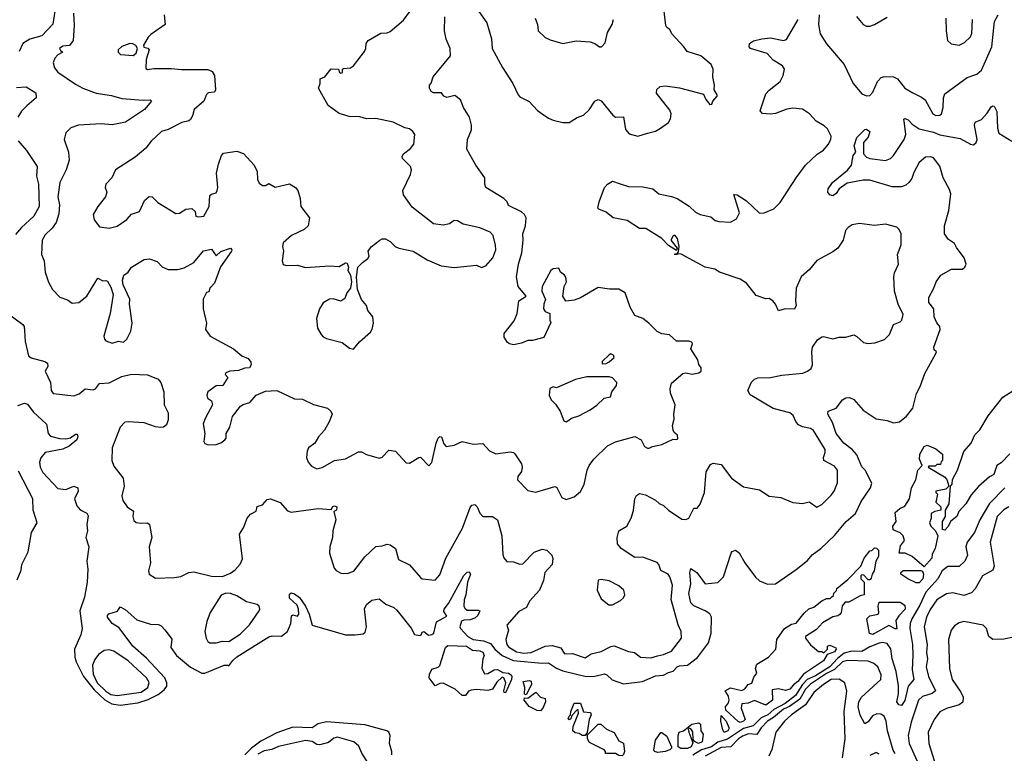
# Model space of a CAD drawing. Extents: x 1839239 to 1929705, y 762242 to 910352.
# Tile 304 of 429: x 1865536 to 1871698, y 868373 to 872965. Entities that reach past the tile are written whole.
import ezdxf

# ---------------------------------------------------------------- set-up
doc = ezdxf.new("R2010")
doc.units = 0

msp = doc.modelspace()

# ---------------------------------------------------------------- linework, layer by layer
at = {"layer": '0CON10XD'}
for points in [[(1865762, 873058), (1865743.5, 872936.5), (1865675, 872864.2), (1865598.2, 872841.8), (1865554.3, 872815.7), (1865532.2, 872765)], [(1866258.8, 872105), (1866135.6, 872024.4), (1866112.5, 871975), (1866074, 871935), (1866071.2, 871915), (1866080, 871885), (1866072, 871855), (1866025, 871796.2), (1865996.2, 871745), (1866001.7, 871711.7), (1866035, 871668.8), (1866095, 871660.8), (1866145, 871672.5), (1866205.5, 871714.5), (1866235, 871748), (1866285, 871763.8), (1866317.7, 871832.3), (1866345, 871857.5), (1866365, 871856.7), (1866399.5, 871819.5), (1866512, 871752), (1866535, 871754), (1866575, 871778.8), (1866613.6, 871783.6), (1866633.8, 871765), (1866637.5, 871735), (1866655, 871730), (1866687.5, 871735), (1866720.5, 871795), (1866726, 871864), (1866735, 871873.3), (1866765, 871880), (1866772, 871895), (1866775.5, 871915), (1866767.5, 872005), (1866779.1, 872060.9), (1866798.6, 872115), (1866810.5, 872129.5), (1866895, 872141.4), (1866936.8, 872126.8), (1867002.5, 872055), (1867021.2, 872015), (1867024.1, 871964.1), (1867035, 871942.5), (1867055, 871927.5), (1867075, 871927.5), (1867095, 871940), (1867135, 871916.2), (1867225, 871936.7), (1867261.2, 871915), (1867275.7, 871895.7), (1867291.4, 871845), (1867294.2, 871795), (1867350, 871725), (1867342, 871675), (1867315, 871651.4), (1867236.7, 871615), (1867185, 871568), (1867180.5, 871545), (1867187.1, 871515), (1867178.8, 871455), (1867185, 871433.3), (1867205, 871426.7), (1867275, 871428), (1867325, 871412.9), (1867475, 871423.3), (1867535, 871420), (1867575, 871442.5), (1867585, 871440), (1867592.5, 871415), (1867590, 871395), (1867606.2, 871365), (1867611.2, 871325), (1867606.4, 871283.6), (1867583.9, 871256.1), (1867570.7, 871219.3), (1867545, 871203.8), (1867497.7, 871217.7), (1867475, 871215.8), (1867435, 871192), (1867412.5, 871155), (1867392.9, 871095), (1867400, 871035), (1867422, 870995), (1867435, 870978.8), (1867455, 870968.8), (1867553.9, 870943.9), (1867599.3, 870909.3), (1867625, 870903.3), (1867662.3, 870947.7), (1867731.7, 871008.3), (1867742.3, 871027.7), (1867749.2, 871065), (1867746, 871105), (1867714.3, 871144.3), (1867706.1, 871176.1), (1867675, 871212.5), (1867648.8, 871275), (1867643.3, 871355), (1867652.5, 871415), (1867680, 871445), (1867715, 871470), (1867722.5, 871485), (1867717.5, 871515), (1867735, 871542.5), (1867790, 871585), (1867805, 871592.5), (1867825, 871592.5), (1867855, 871576.7), (1867885.9, 871545.9), (1867907.5, 871535), (1867997.5, 871515), (1868085, 871462), (1868174.3, 871424.3), (1868255, 871414.3), (1868395, 871427.5), (1868425, 871414.3), (1868453.3, 871425), (1868496, 871475), (1868515.6, 871525), (1868514.3, 871554.3), (1868498, 871615), (1868480, 871635), (1868415, 871661.5), (1868310, 871685), (1868275, 871706.8), (1868255, 871707.3), (1868225, 871686.9), (1868185, 871678.6), (1868125, 871686), (1867991.1, 871791.1), (1867937.8, 871867.8), (1867933.6, 871895), (1867981.5, 871995), (1867988.5, 872025), (1867982.2, 872045), (1867931.2, 872095), (1867929.3, 872110.7), (1867936.7, 872125), (1867981.7, 872158.3), (1868002.5, 872185), (1868008.8, 872245), (1867996, 872265), (1867975, 872280.8), (1867945, 872288.6), (1867873.7, 872323.7), (1867765, 872345.5), (1867706.2, 872343.8), (1867665, 872355.6), (1867597.8, 872357.8), (1867535, 872378.1), (1867466.6, 872426.6), (1867406.2, 872535), (1867415.6, 872564.4), (1867416, 872594), (1867445, 872606.7), (1867485, 872657.5), (1867530, 872655), (1867536.7, 872635), (1867545, 872630), (1867555.6, 872635), (1867556.1, 872653.9), (1867561.7, 872658.3), (1867605, 872663.1), (1867624, 872675), (1867694.3, 872765), (1867702.5, 872785), (1867704.2, 872815.8), (1867715.8, 872834.2), (1867795, 872880.8), (1867835, 872882), (1867855, 872890), (1867937.7, 872962.3), (1867976.2, 873015)], [(1868410, 873015), (1868458.6, 872945), (1868488.1, 872845), (1868493.5, 872785), (1868556.7, 872665), (1868620.8, 872565), (1868655, 872494), (1868665, 872481.9), (1868725, 872453.1), (1868776.2, 872396.2), (1868805, 872374.4), (1868845, 872347.5), (1868875, 872335.7), (1868935, 872321.4), (1868975, 872320.8), (1869025, 872352.5), (1869065, 872367.1), (1869100.2, 872399.8), (1869135, 872453.8), (1869156.1, 872466.1), (1869175, 872456.7), (1869247.3, 872367.3), (1869263.3, 872355), (1869315, 872357.5), (1869326.8, 872276.8), (1869349.4, 872249.4), (1869405, 872235.6), (1869465, 872254.2), (1869515, 872266.5), (1869545.8, 872285), (1869595, 872321.4), (1869608.1, 872345), (1869611.9, 872375), (1869605, 872398.8), (1869521.2, 872505), (1869522.5, 872527.5), (1869544.1, 872545.9), (1869575, 872550), (1869665, 872537.5), (1869815, 872497.5), (1869830, 872465), (1869855, 872433.3), (1869867.5, 872435), (1869872.5, 872455), (1869900, 872485), (1869901.2, 872495), (1869882.5, 872525), (1869884, 872555), (1869874.1, 872605.9), (1869876.2, 872655), (1869862.5, 872685), (1869798.3, 872738.3), (1869713.8, 872765), (1869692.5, 872795), (1869615.8, 872875), (1869603.8, 872903.8), (1869585, 872916.7), (1869578.8, 872928.8), (1869567.5, 873035)], [(1865872.7, 873005), (1865877.3, 872927.3), (1865870.4, 872835), (1865847.6, 872802.4), (1865805, 872798.2), (1865785.8, 872785), (1865791.4, 872771.4), (1865802.5, 872765), (1865801.7, 872758.3), (1865775, 872743.8), (1865755.5, 872724.5), (1865745.7, 872695), (1865753.7, 872663.7), (1865775, 872636), (1865885, 872561.1), (1865930, 872535), (1866015, 872504.6), (1866109.5, 872489.5), (1866175, 872470.8), (1866309.1, 872460.9), (1866353, 872463), (1866360, 872455), (1866316.6, 872403.4), (1866196.9, 872323.1), (1866115, 872307.3), (1866045, 872313.6), (1865904.6, 872305.4), (1865855, 872288.6), (1865823.6, 872256.4), (1865814.3, 872215), (1865841.4, 872135), (1865845.7, 872085.7), (1865827.5, 872025), (1865786.4, 871945), (1865774, 871855), (1865785.3, 871805), (1865780.5, 871749.5), (1865764.7, 871695.3), (1865739.8, 871660.2), (1865695, 871618.9), (1865676.9, 871585), (1865672.9, 871495), (1865688.9, 871455), (1865694.3, 871385), (1865715, 871322.5), (1865742, 871275), (1865787.3, 871227.3), (1865835, 871212), (1865865, 871190), (1865905, 871193.8), (1865956.5, 871233.5), (1866025, 871346.7), (1866055, 871330), (1866075, 871332.5), (1866085, 871327.5), (1866105, 871290), (1866120, 871245), (1866102.5, 871125), (1866062.5, 870985), (1866065.7, 870965.7), (1866075.5, 870955.5), (1866115, 870941.2), (1866155, 870952.9), (1866185, 870946.9), (1866207.1, 870965), (1866230.2, 871015), (1866239.7, 871065), (1866222.9, 871185), (1866224.2, 871215), (1866183.3, 871305), (1866178.8, 871335), (1866187.5, 871365), (1866215, 871384), (1866235, 871416.2), (1866315, 871462.9), (1866347.3, 871467.3), (1866395, 871452), (1866428.3, 871418.3), (1866465, 871400.8), (1866525, 871400.6), (1866565, 871412.5), (1866625, 871444.3), (1866685, 871517.3), (1866735, 871528), (1866765, 871486.7), (1866795, 871512.9), (1866855, 871533.8), (1866863.8, 871525), (1866862, 871515), (1866792.4, 871417.6), (1866755, 871316.2), (1866726.4, 871283.6), (1866718.3, 871261.7), (1866705, 871257.5), (1866684.2, 871215), (1866683.3, 871155), (1866705.4, 871065.4), (1866697.8, 871025), (1866726.7, 870985), (1866873.9, 870903.9), (1866925, 870860), (1866965, 870843.8), (1866982, 870822), (1866983.8, 870805), (1866973.6, 870786.4), (1866945, 870783.3), (1866905, 870768.8), (1866850, 870765), (1866826.7, 870755), (1866822.5, 870745), (1866837.5, 870725), (1866807.5, 870675), (1866765, 870673.8), (1866713.3, 870635), (1866707.5, 870615), (1866710, 870595), (1866735, 870580), (1866743.3, 870555), (1866697.9, 870472.1), (1866684.6, 870435.4), (1866694.3, 870375), (1866688.9, 870325), (1866695, 870313.1), (1866715, 870304.3), (1866765, 870305.8), (1866795, 870316.2), (1866820, 870335), (1866828, 870345), (1866827.1, 870375), (1866851.4, 870415), (1866868.3, 870481.7), (1866918, 870545), (1866933.5, 870556.5), (1866975, 870569.4), (1867015, 870614.2), (1867075, 870639.4), (1867145, 870643.8), (1867255, 870592.5), (1867305, 870589.2), (1867375, 870555.8), (1867462.7, 870532.7), (1867483.8, 870515), (1867490.8, 870495), (1867472.9, 870447.1), (1867444.2, 870395), (1867405, 870353.8), (1867382, 870315), (1867342.9, 870285), (1867334.2, 870265), (1867330.8, 870225), (1867340.8, 870195), (1867360.9, 870170.9), (1867395, 870154.2), (1867428.9, 870161.1), (1867505, 870205.7), (1867575, 870217.1), (1867655, 870259.2), (1867675, 870259.2), (1867705, 870243.3), (1867785, 870221.2), (1867805, 870226.7), (1867845, 870270), (1867887.5, 870265), (1867955, 870191.2), (1867975, 870190), (1868032.5, 870225), (1868045, 870226.2), (1868097, 870173), (1868115, 870192.5), (1868142.2, 870315), (1868153.8, 870346.2), (1868165, 870355.8), (1868176.2, 870355), (1868190.8, 870310.8), (1868205, 870294.2), (1868255, 870302), (1868305, 870325.6), (1868375, 870308.4), (1868435, 870312), (1868475, 870267.1), (1868515, 870247.5), (1868605, 870260.8), (1868625, 870256), (1868635, 870246.7), (1868676, 870185), (1868680, 870165), (1868675, 870137.5), (1868652.5, 870105), (1868650, 870085), (1868715, 870018), (1868765, 870007.5), (1868885, 870043.8), (1868897.3, 870037.3), (1868928.8, 869975), (1868955, 869962), (1869005, 869978), (1869045, 870011.2), (1869067.5, 870055), (1869086.4, 870145), (1869100.5, 870175), (1869128.9, 870215), (1869215, 870296.7), (1869265, 870321.8), (1869385, 870355.5), (1869425.4, 870335.4), (1869445, 870292.5), (1869465, 870282.5), (1869475, 870284), (1869495.8, 870294.2), (1869555, 870306), (1869625, 870340), (1869645, 870337.5), (1869655, 870342.5), (1869652.5, 870365), (1869630.6, 870380.6), (1869624.3, 870395.7), (1869621.5, 870425), (1869632.2, 870465), (1869630, 870495), (1869638.5, 870555), (1869607.9, 870627.9), (1869605.6, 870655), (1869615, 870690), (1869685, 870751.2), (1869705, 870754), (1869745, 870746), (1869785, 870754), (1869800, 870765), (1869800, 870785), (1869786.1, 870806.1), (1869779.2, 870835), (1869736.2, 870905), (1869746.2, 870935), (1869743.6, 870943.6), (1869725, 870952), (1869645, 870952.5), (1869602.4, 870992.4), (1869555, 870998.8), (1869525, 871013.3), (1869473.8, 871065), (1869435, 871094.2), (1869385, 871114.3), (1869356.9, 871165), (1869325.7, 871255.7), (1869285, 871277.5), (1869227.3, 871277.3), (1869155, 871288), (1869045, 871224), (1869005, 871210), (1868953, 871203), (1868933.8, 871235), (1868942.5, 871295), (1868958.1, 871325), (1868954.1, 871354.1), (1868945, 871366), (1868920, 871385), (1868908.8, 871408.8), (1868874.1, 871405.9), (1868860.5, 871395), (1868804.4, 871295), (1868804.3, 871265), (1868827, 871213), (1868816.7, 871185), (1868814.4, 871154.4), (1868825, 871137.5), (1868852.5, 871125), (1868852.5, 871085), (1868858.8, 871068.8), (1868816.7, 870975), (1868745, 870956.2), (1868715, 870956.2), (1868675, 870940), (1868625, 870930), (1868600, 870935), (1868587.5, 870945), (1868568.3, 870978.3), (1868568.3, 871001.7), (1868629.5, 871080.5), (1868648.6, 871125), (1868658.8, 871205), (1868706.2, 871235), (1868655.6, 871295), (1868644.6, 871354.6), (1868657.1, 871435), (1868678.5, 871505), (1868686.7, 871585), (1868684.6, 871625), (1868701.2, 871675), (1868704.5, 871725), (1868694.6, 871744.6), (1868675, 871761.1), (1868595, 871801.2), (1868585.8, 871825), (1868566, 871845), (1868452.5, 871915), (1868446.2, 871935), (1868447.5, 871975), (1868391.2, 872055), (1868334.4, 872154.4), (1868338.5, 872215), (1868363.1, 872275), (1868363.3, 872305), (1868350.5, 872355), (1868312.9, 872415), (1868295, 872463.8), (1868259.1, 872489.1), (1868207.8, 872477.8), (1868190, 872485), (1868175, 872507.5), (1868125, 872506.2), (1868110, 872515), (1868100, 872535), (1868100, 872555), (1868111.7, 872568.3), (1868122.7, 872607.3), (1868232.1, 872737.9), (1868230, 872785), (1868205, 872843.3), (1868193.5, 872895), (1868197.2, 872982.8)], [(1866440.4, 872995), (1866446, 872935), (1866357.3, 872872.7), (1866340, 872855), (1866310, 872805), (1866311.7, 872791.7), (1866337, 872787), (1866346.7, 872775), (1866326.5, 872715), (1866325, 872660), (1866335, 872652.2), (1866375, 872658.6), (1866485, 872660), (1866547.4, 872652.6), (1866713.6, 872653.6), (1866739.4, 872639.4), (1866755.5, 872615.5), (1866761.2, 872525), (1866755, 872510), (1866715, 872506.7), (1866705, 872496.7), (1866688.8, 872455), (1866627.5, 872402.5), (1866617.4, 872362.6), (1866605, 872340), (1866595, 872332), (1866549.4, 872320.6), (1866465, 872276.7), (1866422.5, 872265), (1866357.8, 872205), (1866325, 872160), (1866258.8, 872105)], [(1868865, 869613.3), (1868872.7, 869592.7), (1868867.1, 869555), (1868823.1, 869505), (1868812.7, 869455), (1868788.9, 869395), (1868726.7, 869325), (1868707.5, 869285), (1868660, 869260), (1868584.2, 869175), (1868594.2, 869145), (1868577.5, 869085), (1868583.9, 869055), (1868595, 869039.5), (1868645, 869007.8), (1868691, 869001), (1868735.5, 869004.5), (1868825, 869043.3), (1868867.8, 869047.8), (1868922.5, 869032.5), (1868945.9, 868995.9), (1868995, 868997.1), (1869075, 868971.4), (1869112.5, 868995), (1869175, 869011.5), (1869235, 869041.9), (1869255, 869045.7), (1869345, 869010), (1869383.9, 869003.9), (1869420, 868975), (1869485, 868970), (1869526.2, 868983.8), (1869565, 868991.5), (1869615, 869013.1), (1869676.9, 869095), (1869675.7, 869135), (1869656.9, 869176.9), (1869612.6, 869335), (1869621.2, 869425), (1869605, 869477.5), (1869594.8, 869494.8), (1869548, 869518), (1869535.4, 869555), (1869525, 869566.9), (1869435, 869600), (1869385, 869599.6), (1869300, 869655), (1869276.2, 869685), (1869274.6, 869725), (1869285, 869765.8), (1869335, 869794.3), (1869362.5, 869845), (1869376.4, 869893.6), (1869384.4, 869965.6), (1869395, 869986.2), (1869415, 869999.2), (1869451.7, 869991.7), (1869515, 869958), (1869537, 869937), (1869565, 869924), (1869596.2, 869895), (1869679.4, 869839.4), (1869705, 869835.7), (1869724, 869845), (1869755, 869907.5), (1869775, 869906.7), (1869795, 869933.3), (1869820.5, 870005), (1869831.4, 870135), (1869859.7, 870180.3), (1869875, 870190), (1869925, 870180), (1869989.2, 870095), (1870065, 870041.4), (1870165, 870022), (1870225, 869982), (1870300, 869975), (1870375, 869942.5), (1870435, 869937.5), (1870476.4, 869946.4), (1870525, 869913.3), (1870555, 869931.2), (1870615, 869988), (1870632.9, 870015), (1870653, 870067), (1870654.4, 870145), (1870635, 870171.1), (1870568.6, 870205), (1870565.6, 870225), (1870576.4, 870255), (1870575.6, 870275), (1870502.8, 870392.8), (1870485, 870406.9), (1870435, 870415.6), (1870409.6, 870429.6), (1870395.8, 870445), (1870376.5, 870486.5), (1870355, 870504.4), (1870250.9, 870530.9), (1870106.8, 870616.8), (1870092, 870645), (1870114.4, 870695.6), (1870133.3, 870715), (1870155, 870724), (1870235, 870725.6), (1870305, 870740.5), (1870437.4, 870752.6), (1870466.2, 870765), (1870488.3, 870781.7), (1870497.1, 870805), (1870492.5, 870885), (1870497.5, 870915), (1870528.6, 870961.4), (1870555, 870978.8), (1870565, 870981.2), (1870625, 870967.5), (1870663, 870977), (1870705, 870976.7), (1870755, 870991.4), (1870775, 870982.9), (1870816, 870945), (1870845, 870938.5), (1870886.8, 870943.2), (1870947.1, 870962.9), (1870980, 870995), (1871005, 871057.5), (1871046.1, 871073.9), (1871056.7, 871085), (1871065, 871120), (1871033.4, 871183.4), (1871009.4, 871265), (1871005.3, 871355), (1871010.2, 871379.8), (1871035.6, 871435), (1871030, 871495), (1871052.9, 871555), (1871052, 871625), (1871040.5, 871650.5), (1871025.8, 871665.8), (1870955, 871685.8), (1870885, 871675.7), (1870791.7, 871688.3), (1870745, 871680.8), (1870720, 871665), (1870702.9, 871645), (1870690, 871585), (1870655, 871534.2), (1870625, 871510.8), (1870525, 871458.1), (1870478, 871402), (1870425.4, 871354.6), (1870394.3, 871285), (1870390, 871205), (1870395.8, 871175), (1870385, 871152), (1870325.9, 871154.1), (1870285, 871143.3), (1870265.8, 871185), (1870249.2, 871205), (1870225, 871219.2), (1870205, 871218), (1870145, 871238.8), (1870083.3, 871315), (1870045, 871340.8), (1869915, 871383.9), (1869885, 871402.4), (1869826.2, 871415), (1869675, 871496.7), (1869650, 871500), (1869650, 871495), (1869635, 871492.5), (1869635, 871500), (1869650, 871500), (1869658.3, 871511.7), (1869663.3, 871545), (1869652, 871595), (1869635.6, 871615.6), (1869625, 871612), (1869610, 871585), (1869650, 871535), (1869645, 871520), (1869595, 871551.2), (1869553.3, 871595), (1869455, 871656.9), (1869415, 871658), (1869337, 871707), (1869248.8, 871725), (1869205, 871760), (1869159.7, 871779.7), (1869154.6, 871785), (1869163.1, 871825), (1869195, 871914.3), (1869215, 871936.2), (1869245, 871953.8), (1869292.9, 871937.1), (1869345, 871921.4), (1869435, 871918.6), (1869497, 871907), (1869535, 871873.8), (1869615, 871858), (1869650, 871845), (1869725, 871798), (1869765, 871760), (1869793.3, 871745), (1869860.5, 871730.5), (1869888.7, 871708.7), (1869911.4, 871701.4), (1869985, 871696.7), (1870021.7, 871718.3), (1870040.8, 871755), (1870005, 871870), (1870025, 871868), (1870085, 871830), (1870165, 871754.2), (1870195, 871755.7), (1870255, 871780.8), (1870295, 871820), (1870395, 871975.8), (1870454.3, 872055), (1870527, 872123), (1870565, 872148.8), (1870595, 872183.8), (1870611.2, 872215), (1870613.8, 872235), (1870590.5, 872280.5), (1870570.5, 872300.5), (1870519.7, 872329.7), (1870479.2, 872375), (1870435, 872404.5), (1870375, 872411.5), (1870335.5, 872404.5), (1870265, 872378), (1870235, 872374.3), (1870185, 872378), (1870170, 872395), (1870205, 872500), (1870225, 872523.1), (1870295, 872577.1), (1870314.6, 872615), (1870321.3, 872655), (1870310, 872675), (1870251.1, 872711.1), (1870212.9, 872752.9), (1870110, 872785), (1870101.2, 872795), (1870102.5, 872815), (1870127.9, 872832.1), (1870180, 872845), (1870235, 872850.5), (1870315, 872834.2), (1870335, 872840), (1870406.8, 872965)], [(1868761.2, 872975), (1868776.2, 872935), (1868780, 872895), (1868825, 872853.8), (1868855, 872838.8), (1868935, 872816), (1869018.8, 872831.2), (1869106.1, 872826.1), (1869135.9, 872815.9), (1869165, 872793.8), (1869176, 872794), (1869199.5, 872820.5), (1869214.3, 872885), (1869244.3, 872935), (1869251.4, 872965)], [(1870538.1, 872995), (1870534.5, 872935), (1870544.6, 872875), (1870585, 872812.9), (1870694.4, 872685), (1870751.4, 872565), (1870805, 872501.4), (1870835, 872487.5), (1870855, 872489.2), (1870875, 872511.2), (1870903, 872577), (1870926.5, 872603.5), (1870945, 872609.5), (1871005, 872607.8), (1871029.1, 872595), (1871076, 872536), (1871125, 872506.5), (1871180.3, 872480.3), (1871202.1, 872462.1), (1871250, 872375), (1871270, 872365), (1871295, 872366.7), (1871303.9, 872376.1), (1871315.8, 872415), (1871316, 872475), (1871325, 872501.2), (1871465, 872603.1), (1871525, 872624.4), (1871555, 872648.1), (1871619.2, 872795), (1871636.3, 872953.7), (1871660, 872995)], [(1870772.5, 872985), (1870813.3, 872935), (1870834.2, 872924.2), (1870855, 872924), (1870885, 872934), (1870965, 872980)], [(1871331.4, 872975), (1871333.1, 872895), (1871342, 872835), (1871365, 872812.5), (1871415, 872804.4), (1871447.8, 872822.2), (1871485, 872858), (1871495, 872877.5), (1871498.8, 872965)], [(1866245, 872741.1), (1866264.5, 872755.5), (1866273.8, 872785), (1866262.3, 872802.3), (1866242.9, 872812.9), (1866225, 872816.2), (1866175, 872797.5), (1866151.4, 872775), (1866151.9, 872761.9), (1866166.7, 872746.7), (1866245, 872741.1)], [(1865515, 872539.5), (1865576.7, 872545), (1865637.2, 872507.2), (1865638.6, 872475), (1865579.4, 872425), (1865548, 872392), (1865524.7, 872355.3)], [(1871132, 872008), (1871118.3, 871971.7), (1871100.4, 871945), (1871080.9, 871929.1), (1871055, 871919.2), (1870995, 871918.2), (1870855, 871959.4), (1870815, 871960.6), (1870715, 871942), (1870664.5, 871905.5), (1870645, 871876.2), (1870625, 871861.2), (1870605, 871868.8), (1870594, 871885), (1870596.2, 871905), (1870622, 871945), (1870716.4, 872023.6), (1870740.4, 872055), (1870751.1, 872115), (1870767.5, 872135), (1870758.8, 872175), (1870775, 872226.7), (1870825, 872277.5), (1870835, 872280), (1870856.7, 872265), (1870845, 872230), (1870816, 872195), (1870816.2, 872125), (1870834.4, 872104.4), (1870855.5, 872095.5), (1870955, 872084), (1870985, 872095.4), (1871005, 872114.6), (1871071.8, 872215), (1871081.9, 872245), (1871072.7, 872315), (1871068.3, 872341.7), (1871075, 872346), (1871095, 872336.9), (1871120.7, 872310.7), (1871165, 872280.7), (1871255, 872260.8), (1871295, 872244.8), (1871420.9, 872220.9), (1871485, 872185.6), (1871505, 872181.4), (1871521.9, 872195), (1871528.2, 872215), (1871510.5, 872305), (1871515, 872323.3), (1871555, 872339.2), (1871590.5, 872379.5), (1871615, 872418.8), (1871625, 872426.2), (1871635, 872423.8), (1871650.3, 872390.3), (1871654.5, 872285), (1871663.7, 872253.7), (1871745, 872204)], [(1865525.8, 872205.8), (1865577.3, 872145), (1865644.4, 872045), (1865640.4, 871985), (1865654.1, 871935), (1865658.2, 871795), (1865624.8, 871735.2), (1865547.5, 871665), (1865509.1, 871620.9)], [(1865525, 870549.4), (1865565, 870564.3), (1865585, 870559.2), (1865620.3, 870510.3), (1865704, 870434), (1865714.7, 870374.7), (1865727.6, 870357.6), (1865785, 870342.9), (1865825, 870340.9), (1865853.1, 870346.9), (1865885, 870370), (1865895, 870370), (1865898.9, 870355), (1865893.3, 870335), (1865844.4, 870295), (1865805, 870276.9), (1865695, 870255.5), (1865667.1, 870222.9), (1865658.9, 870195), (1865663.2, 870165), (1865681.4, 870131.4), (1865775, 870031.1), (1865825, 870024.4), (1865875, 870044.3), (1865900, 870035), (1865901.9, 870015), (1865878.9, 869965), (1865892.3, 869922.3), (1865915, 869896.9), (1865955, 869876.7), (1865965, 869860), (1865955.9, 869805), (1865960, 869765), (1865949.8, 869725), (1865969, 869665), (1865955.8, 869575), (1865961.3, 869525), (1865957.1, 869445), (1865940.4, 869349.6), (1865911.5, 869265), (1865927.3, 869155), (1865917.9, 869115), (1865878.8, 869025), (1865881.3, 868975), (1865889.4, 868945), (1865934.8, 868855), (1866000.9, 868770.9), (1866068.9, 868708.9), (1866112.5, 868682.5), (1866165, 868674.8), (1866275, 868688.9), (1866339.8, 868710.2), (1866401.9, 868741.9), (1866439.5, 868770.5), (1866456.6, 868793.4), (1866457.5, 868815), (1866444.3, 868845), (1866329, 868969), (1866244.6, 869044.6), (1866158.6, 869158.6), (1866115, 869185.7), (1866086, 869225), (1866084.2, 869235.8), (1866092.7, 869247.3), (1866147.5, 869262.5), (1866165, 869290), (1866195, 869274.2), (1866268.3, 869208.3), (1866355, 869181.4), (1866405, 869179.2), (1866420.3, 869170.3), (1866446.2, 869145), (1866487, 869087), (1866482.2, 869035), (1866516.5, 868985), (1866605, 868912.1), (1866674.5, 868874.5), (1866695, 868875.6), (1866815, 868925.3), (1866836.1, 868926.1), (1866845, 868920), (1866869.4, 868955), (1866895, 868976.6), (1867095, 869103.2), (1867115, 869108), (1867175, 869106.2), (1867212.5, 869135), (1867233.2, 869185), (1867235.7, 869234.3), (1867245, 869240), (1867275, 869232.5), (1867282.1, 869245), (1867280.4, 869275), (1867271.2, 869301.2), (1867223.8, 869345), (1867225, 869370), (1867235, 869376.7), (1867255, 869372.5), (1867287.7, 869347.7), (1867325, 869293.8), (1867348.1, 869245), (1867366.1, 869176.1), (1867575, 869115.8), (1867635, 869114.1), (1867685, 869121.1), (1867698.5, 869131.5), (1867706.7, 869165), (1867692.7, 869277.3), (1867705, 869305.7), (1867738.6, 869331.4), (1867785, 869341.1), (1867826, 869306), (1867876.7, 869285), (1867895, 869270), (1867985, 869156), (1868007.4, 869117.4), (1868038.8, 869111.2), (1868047.5, 869115), (1868055, 869132.5), (1868065, 869136.7), (1868095, 869112.5), (1868115, 869116), (1868128, 869125), (1868145, 869196.2), (1868208.3, 869231.7), (1868190.3, 869260.3), (1868191.4, 869275), (1868218.7, 869311.3), (1868315, 869485.8), (1868335, 869506.9), (1868349.5, 869509.5), (1868357.3, 869495), (1868338.9, 869445), (1868327.5, 869365), (1868316.5, 869333.5), (1868316.1, 869295), (1868321.3, 869281.3), (1868335, 869270), (1868405, 869270), (1868416, 869265), (1868402.5, 869235), (1868385, 869219.2), (1868355, 869208), (1868315, 869206.7), (1868300, 869200), (1868290, 869165), (1868293.8, 869155), (1868340, 869105), (1868372.9, 869085), (1868437.7, 869077.7), (1868481.1, 869061.1), (1868509.8, 869025), (1868555.9, 868985.9), (1868624.6, 868954.6), (1868805, 868938), (1868845, 868939.7), (1868895, 868906.8), (1868935, 868890.5), (1869080, 868855), (1869135, 868856.7), (1869195, 868871.1), (1869209.4, 868865), (1869243.4, 868833.4), (1869315, 868809.1), (1869432.4, 868822.4), (1869515, 868857.3), (1869565, 868862.4), (1869595, 868879.7), (1869625, 868887.2), (1869650, 868915), (1869665, 868921.7), (1869715, 868926.1), (1869777, 868973), (1869847.3, 869065), (1869862.6, 869125), (1869864.7, 869225), (1869855, 869246.7), (1869825.7, 869265.7), (1869755, 869295.6), (1869735.4, 869315.4), (1869722.6, 869372.6), (1869734.7, 869435), (1869729.6, 869505), (1869735, 869530), (1869772.9, 869505), (1869825, 869434), (1869905, 869442), (1869941.2, 869478.8), (1869987.5, 869625), (1869995, 869636.2), (1870015, 869643.8), (1870039.1, 869629.1), (1870074.7, 869564.7), (1870140.6, 869475), (1870165, 869451.9), (1870215, 869432.2), (1870265, 869434.5), (1870395, 869523.1), (1870465, 869579.4), (1870494.7, 869615.3), (1870549.5, 869655), (1870635, 869735.5), (1870707.3, 869825), (1870766.6, 869875), (1870801.6, 869948.4), (1870859.8, 870035), (1870867.8, 870065), (1870826.4, 870145), (1870805, 870165.5), (1870775, 870242.3), (1870745, 870275.4), (1870693.6, 870315), (1870644.7, 870375), (1870622.8, 870442.8), (1870593.8, 870495), (1870595.4, 870514.6), (1870645.6, 870534.4), (1870684.1, 870585.9), (1870705, 870597.3), (1870729.5, 870599.5), (1870755, 870588), (1870815, 870520.8), (1870895, 870467.5), (1870965, 870455.8), (1871005, 870440.8), (1871041.7, 870448.3), (1871085.7, 870484.3), (1871125.9, 870534.1), (1871147.5, 870625), (1871170.7, 870669.3), (1871200.2, 870749.8), (1871270, 870875), (1871272.5, 870885), (1871259.3, 870899.3), (1871256.7, 870915), (1871296.2, 871025), (1871293.9, 871043.9), (1871275, 871066.7), (1871258, 871105), (1871256.2, 871155), (1871224.2, 871195), (1871224.5, 871225.5), (1871257.5, 871285), (1871272, 871325), (1871301.2, 871365), (1871366.1, 871403.9), (1871435, 871403.8), (1871450, 871415), (1871458, 871435), (1871446, 871475), (1871397.9, 871537.9), (1871385, 871564), (1871348.1, 871588.1), (1871323.4, 871623.4), (1871322.4, 871675), (1871349.8, 871770.2), (1871362.4, 871875), (1871355, 871901.5), (1871314, 871975), (1871295, 872048.1), (1871255, 872099.2), (1871235, 872107.1), (1871205, 872103.3), (1871165, 872071.4), (1871132, 872008)], [(1865450, 871135), (1865555, 871057.1), (1865563.6, 871043.6), (1865566.6, 871016.6), (1865570.9, 870950.9), (1865591.5, 870861.5), (1865608, 870848), (1865693.3, 870825), (1865708.8, 870815), (1865711.2, 870795), (1865695.8, 870765), (1865729.4, 870695), (1865732.7, 870645), (1865745, 870624.2), (1865875, 870610.6), (1865906.9, 870623.1), (1865945, 870654.4), (1865995, 870647.3), (1866009.4, 870655), (1866035, 870688.2), (1866095, 870691.9), (1866175, 870732.1), (1866235, 870746.2), (1866335, 870741.4), (1866401.5, 870715), (1866418.6, 870695), (1866438.1, 870635), (1866440.6, 870555), (1866464.4, 870505), (1866465, 870460), (1866455, 870430), (1866436.2, 870413.8), (1866417.7, 870412.3), (1866385, 870416.2), (1866315, 870442), (1866215, 870448.9), (1866194.2, 870445), (1866165, 870414), (1866114.5, 870285), (1866113.3, 870205), (1866125, 870170.8), (1866182.9, 870095), (1866188.9, 870045), (1866174.2, 869985), (1866181.2, 869955), (1866207.5, 869915), (1866248.3, 869888.3), (1866244.2, 869855.8), (1866250.7, 869830.7), (1866265, 869818.8), (1866295, 869813.3), (1866335, 869816.2), (1866347.5, 869805), (1866362.9, 869725), (1866345.6, 869665), (1866354.5, 869565), (1866342.2, 869515), (1866345, 869494), (1866385, 869469.2), (1866505, 869472.7), (1866545, 869480), (1866594.7, 869505.3), (1866625, 869510), (1866735, 869481.1), (1866805, 869480.8), (1866855, 869501.4), (1866885, 869521), (1866915, 869556.7), (1866930.5, 869589.5), (1866910.8, 869745), (1866935.4, 869784.6), (1866959.5, 869845), (1866979.6, 869870.4), (1867015, 869889.2), (1867022.1, 869917.9), (1867055, 869928.6), (1867085, 869961.2), (1867105, 869966.7), (1867165, 869942.5), (1867211.3, 869891.3), (1867235, 869882.5), (1867404.5, 869905.5), (1867485, 869900), (1867495, 869917.5), (1867505, 869922.5), (1867520, 869915), (1867517.5, 869895), (1867502.5, 869887.5), (1867514.1, 869834.1), (1867494.5, 869765.5), (1867493.1, 869725), (1867476.9, 869665), (1867474.4, 869625), (1867503, 869533), (1867517, 869517), (1867545, 869501.2), (1867585, 869498.2), (1867626.2, 869513.8), (1867695, 869603.6), (1867765, 869668), (1867805, 869671.2), (1867835, 869682.5), (1867855, 869678.9), (1867886.9, 869655), (1867905.7, 869585.7), (1867975, 869552), (1868045, 869472.9), (1868055, 869465.7), (1868135, 869456), (1868165, 869490), (1868202.7, 869595), (1868307.7, 869782.3), (1868355, 869911.2), (1868365, 869926.2), (1868385, 869931.2), (1868399.2, 869915), (1868415.6, 869875.6), (1868435, 869856), (1868495, 869854.4), (1868525.7, 869835), (1868552.5, 869735), (1868558.3, 869618.3), (1868565.8, 869595.8), (1868584.2, 869574.2), (1868625, 869571.2), (1868665, 869557.5), (1868685, 869560), (1868755, 869631.2), (1868805, 869650.8), (1868835, 869643.8), (1868865, 869613.3)], [(1869180, 870810), (1869205, 870812.5), (1869225, 870822.5), (1869255, 870850), (1869252.5, 870865), (1869235, 870872.5), (1869225, 870867.5), (1869180, 870825), (1869180, 870810)], [(1868955, 870448.8), (1868965, 870454), (1868988.8, 870471.2), (1869035.5, 870484.5), (1869105, 870523.3), (1869147.3, 870552.7), (1869192.5, 870595), (1869232, 870605), (1869241.4, 870635), (1869270, 870675), (1869272.5, 870695), (1869245, 870723.3), (1869225, 870728.8), (1869085, 870730), (1869015, 870713.3), (1868895, 870660), (1868875, 870666.2), (1868853.9, 870656.1), (1868850, 870615), (1868862.5, 870585), (1868889.3, 870559.3), (1868917.5, 870515), (1868940, 870455), (1868955, 870448.8)], [(1871731.7, 870248.3), (1871678.6, 870191.4), (1871650, 870175), (1871631.7, 870118.3), (1871605, 870103.8), (1871535.8, 870044.2), (1871489.5, 869990.5), (1871457.5, 869935), (1871413.9, 869886.1), (1871400, 869855), (1871363.3, 869826.7), (1871345, 869790), (1871325, 869770), (1871310, 869775), (1871310, 869825), (1871330, 869855), (1871330, 869895), (1871352.5, 869935), (1871360, 870045), (1871371.7, 870058.3), (1871373, 870087), (1871403.9, 870146.1), (1871445, 870262.5), (1871490, 870315), (1871512.5, 870367.5), (1871545, 870397.5), (1871596.2, 870485), (1871688.3, 870601.7), (1871774.1, 870655.9)], [(1871195, 869540), (1871120, 869605), (1871077, 869627), (1871040, 869625), (1871048.3, 869671.7), (1871072.5, 869705), (1871063.6, 869733.6), (1871045, 869752.5), (1871001.7, 869771.7), (1871000, 869795), (1871020, 869825), (1871015, 869880), (1871044, 869906), (1871075, 869920), (1871103.9, 869966.1), (1871117.5, 870035), (1871144.1, 870085.9), (1871155.6, 870145), (1871182.5, 870175), (1871166.7, 870215), (1871168.8, 870245), (1871197, 870293), (1871215, 870302.5), (1871268.3, 870278.3), (1871310, 870245), (1871310, 870205), (1871301.7, 870198.3), (1871298.3, 870181.7), (1871275, 870180), (1871265, 870170), (1871225, 870170), (1871220, 870165), (1871323, 870103), (1871337, 870087), (1871350, 870045), (1871332.5, 870027.5), (1871270, 870015), (1871270, 870005), (1871280, 869995), (1871270, 869945), (1871300, 869915), (1871300, 869895), (1871263, 869887), (1871240, 869875), (1871240, 869845), (1871230, 869815), (1871237.5, 869795), (1871266.4, 869766.4), (1871282.5, 869735), (1871264, 869655), (1871245, 869620), (1871243.3, 869595), (1871195, 869540)], [(1865520.8, 869459.2), (1865545, 869520.6), (1865550, 869555), (1865588.8, 869635), (1865610, 869755), (1865645.7, 869815), (1865620, 869895), (1865618, 869965), (1865529.2, 870139.2)], [(1871701.4, 870035), (1871605, 869937.5), (1871543.5, 869835), (1871511.2, 869755), (1871464.1, 869695), (1871457.6, 869665), (1871466.7, 869613.3), (1871449.5, 869575), (1871415, 869541.5), (1871345, 869541.6), (1871308.1, 869515), (1871280.5, 869465), (1871207.3, 869382.7), (1871169.4, 869300.6), (1871119.8, 869215), (1871107.9, 869185), (1871105.9, 869155), (1871123.6, 869055), (1871125.6, 868985.6), (1871121, 868895), (1871130.7, 868835), (1871095.9, 868794.1), (1871075, 868703.1), (1871055, 868672), (1871036.9, 868676.9), (1871024.3, 868695), (1871035.8, 868745), (1871034.8, 868795.2), (1871020.4, 868885), (1870995.5, 868965), (1870988.2, 869028.2), (1870965, 869060.4), (1870936.2, 869066.2), (1870915, 869063.5), (1870855, 869039.3), (1870805, 869011.5), (1870743.5, 869013.5), (1870695, 868999.3), (1870653.9, 868966.1), (1870605.4, 868915), (1870515, 868857.5), (1870464.8, 868835.2), (1870435, 868804.2), (1870390.4, 868735), (1870326.1, 868685), (1870255, 868648.3), (1870217.1, 868615), (1870175, 868595.6), (1870125, 868544.7), (1870065, 868529.1), (1869965, 868461.4), (1869905, 868442.5), (1869865, 868413.4), (1869802.1, 868395), (1869749.2, 868360.8)], [(1871725, 869915.5), (1871695, 869897.1), (1871653.8, 869855), (1871609.6, 869695), (1871633.1, 869545), (1871625, 869519.4), (1871561.8, 869485), (1871515, 869402.5), (1871492.2, 869377.8), (1871445, 869361.1), (1871375, 869378.5), (1871335, 869371.5), (1871275, 869333.5), (1871232.7, 869272.7), (1871210.2, 869225), (1871196.7, 869165), (1871214.2, 869055), (1871210.7, 869005), (1871217.5, 868965), (1871209.3, 868915), (1871222.6, 868855), (1871266.1, 868765), (1871245, 868748.4), (1871185, 868730), (1871159.6, 868705), (1871115, 868567.5), (1871095.7, 868485), (1871101.4, 868435), (1871151.6, 868325)], [(1870045, 868567.3), (1870031.9, 868571.9), (1869954.2, 868644.2), (1869952.9, 868665), (1869971.3, 868688.7), (1869976.2, 868706.2), (1869972, 868732), (1869950, 868765), (1869985, 868782.5), (1870055, 868767.1), (1870072.8, 868777.2), (1870095, 868803.8), (1870118.3, 868811.7), (1870130.9, 868849.1), (1870148, 868875), (1870140, 868905), (1870149.3, 868930.7), (1870222.5, 868975), (1870267.5, 869025), (1870273.8, 869085), (1870322.5, 869155), (1870365, 869182.5), (1870395, 869187.5), (1870445, 869250), (1870475, 869277.5), (1870505, 869287.5), (1870555, 869327.5), (1870585, 869342.5), (1870607, 869343), (1870618.3, 869351.7), (1870628.3, 869361.7), (1870630, 869375), (1870648.3, 869391.7), (1870650, 869405), (1870719.3, 869460.7), (1870800, 869545), (1870820, 869595), (1870855, 869640), (1870868.3, 869641.7), (1870885, 869660), (1870898.3, 869658.3), (1870910, 869645), (1870910, 869605), (1870893.6, 869576.4), (1870882.5, 869515), (1870870, 869495), (1870865, 869470), (1870855, 869460), (1870845, 869460), (1870818.3, 869488.3), (1870805, 869490), (1870800, 869485), (1870800, 869465), (1870820, 869445), (1870820, 869365), (1870795, 869360), (1870725, 869320), (1870701.7, 869318.3), (1870683, 869297), (1870680.7, 869279.3), (1870676.7, 869255), (1870667.3, 869242.7), (1870655, 869233.8), (1870625, 869227.5), (1870559.4, 869190.6), (1870522.3, 869147.7), (1870452.5, 869105), (1870452.5, 869095), (1870485, 869052.5), (1870535, 869010), (1870555, 869010), (1870568.3, 869001.7), (1870590, 869025), (1870590, 869045), (1870605, 869050), (1870643, 869033), (1870646, 869025), (1870635, 869008.8), (1870588.3, 868991.7), (1870565, 868952.5), (1870440.3, 868869.7), (1870405, 868823.2), (1870377.3, 868802.7), (1870355, 868775.8), (1870327.5, 868767.5), (1870285, 868777.5), (1870245, 868770), (1870247.5, 868705), (1870205, 868674.2), (1870135, 868703.3), (1870095, 868687.5), (1870055, 868682.5), (1870050, 868655), (1870075.5, 868585.5), (1870065, 868573.7), (1870045, 868567.3)], [(1871165, 869439.4), (1871145, 869439.4), (1871093.3, 869465), (1871050, 869495), (1871050, 869505), (1871065, 869517.5), (1871175, 869517.5), (1871185, 869512.5), (1871192, 869495), (1871186.7, 869465), (1871165, 869439.4)], [(1869223, 869303), (1869245, 869303.3), (1869295, 869328.8), (1869314.1, 869345.9), (1869323.3, 869365), (1869316, 869395), (1869285, 869422.2), (1869225, 869452.9), (1869175, 869460.8), (1869155, 869456), (1869150, 869395), (1869175, 869340), (1869223, 869303)], [(1866765, 869064), (1866805, 869075.8), (1866845, 869073.5), (1866915, 869118.1), (1866972.8, 869177.2), (1867034.3, 869265), (1867039.4, 869275), (1867034.4, 869295), (1867020.8, 869305), (1866955, 869322.4), (1866895, 869359.2), (1866855, 869372.7), (1866825.3, 869374.7), (1866797.3, 869362.7), (1866727.8, 869255), (1866707.3, 869197.3), (1866694.2, 869135), (1866703, 869093), (1866713.4, 869073.4), (1866725.9, 869064.1), (1866765, 869064)], [(1870875, 869117.5), (1870853, 869123), (1870836.7, 869215), (1870855, 869233.3), (1870907.5, 869245), (1870912.5, 869255), (1870907.5, 869295), (1870915, 869320), (1871045, 869320), (1871075, 869300), (1871076.7, 869275), (1871036.4, 869233.6), (1871017.8, 869205), (1871025, 869153.3), (1871015, 869152.5), (1870975, 869173.8), (1870885, 869123.8), (1870875, 869117.5)], [(1871755, 869100.8), (1871695, 869087.5), (1871625.7, 869085.7), (1871601.2, 869105), (1871586.2, 869155), (1871565, 869176.2), (1871445, 869198.1), (1871415, 869190), (1871385, 869170.8), (1871365.7, 869144.3), (1871347.8, 869085), (1871354.4, 868905), (1871370.6, 868835), (1871425, 868757.1), (1871440.9, 868725), (1871437.3, 868692.7), (1871415, 868676.5), (1871335, 868654.5), (1871295, 868632.2), (1871258.5, 868585), (1871221.2, 868505), (1871225.4, 868435), (1871300, 868195)], [(1866145, 868734.8), (1866295, 868756.8), (1866336.9, 868785), (1866346.4, 868816.4), (1866330, 868845), (1866215, 868951.2), (1866125, 869012.3), (1866095, 869020.4), (1866065, 869016.4), (1866028.7, 868991.3), (1866005, 868960.8), (1865992, 868925), (1865995, 868868.1), (1866020.1, 868815), (1866075, 868761.6), (1866105, 868741.7), (1866145, 868734.8)], [(1868325, 868734.4), (1868305, 868735.6), (1868261.4, 868775), (1868185, 868813.1), (1868165, 868811.1), (1868135, 868796.2), (1868099.2, 868845), (1868100.4, 868869.6), (1868115, 868900), (1868155, 868913.3), (1868165, 868922.5), (1868201.2, 869035), (1868215, 869048.6), (1868332.5, 869045), (1868369.5, 869019.5), (1868415, 869015.2), (1868435, 869005.8), (1868442.9, 868985), (1868433.3, 868965), (1868427, 868907), (1868445, 868870), (1868465, 868872.5), (1868504.2, 868895.8), (1868525, 868898.9), (1868558.8, 868878.8), (1868595, 868874.2), (1868611.2, 868865), (1868616.2, 868855), (1868614, 868835), (1868575, 868752), (1868567.5, 868755), (1868566.2, 868765), (1868578, 868815), (1868565.8, 868845.8), (1868555, 868850), (1868522.1, 868817.9), (1868494.2, 868775), (1868465, 868767.5), (1868395, 868772.9), (1868360.9, 868769.1), (1868345, 868761.9), (1868325, 868734.4)], [(1871015, 868371.9), (1871002.2, 868392.2), (1870965.9, 868515), (1870957.8, 868575), (1870945, 868605.4), (1870925, 868617.6), (1870898.9, 868621.1), (1870871.9, 868608.1), (1870845, 868571.4), (1870825, 868558.8), (1870795, 868613.1), (1870783.1, 868665), (1870786.8, 868695), (1870803.6, 868725), (1870925.6, 868835), (1870926.4, 868865), (1870905, 868914), (1870880, 868935), (1870845, 868949.2), (1870714.4, 868954.4), (1870685, 868945.8), (1870635, 868897.2), (1870585, 868873.7), (1870485, 868805.4), (1870453.7, 868775), (1870417.4, 868712.6), (1870353.5, 868666.5), (1870315, 868648.9), (1870253.2, 868596.8), (1870215, 868574), (1870175, 868533.9), (1870148.1, 868491.9), (1870096.2, 868495), (1870059.1, 868480.9), (1870035, 868464.4), (1869986.4, 868413.6), (1869925, 868409.1), (1869825.7, 868355)], [(1868705, 868740), (1868693.9, 868743.9), (1868696, 868785), (1868687.5, 868822.5), (1868725, 868829.2), (1868735.5, 868825), (1868738.2, 868805), (1868705, 868740)], [(1870685.2, 868345), (1870701.1, 868465), (1870695.8, 868635), (1870711.5, 868761.5), (1870698.6, 868815), (1870663.5, 868836.5), (1870615, 868834.7), (1870565.8, 868805), (1870505.3, 868755), (1870453.1, 868676.9), (1870365, 868614.8), (1870321.9, 868575), (1870267.1, 868505), (1870242.1, 868397.9), (1870224.6, 868355.4)], [(1868795, 868639.2), (1868775, 868641.6), (1868725, 868666), (1868692, 868705), (1868695, 868720), (1868715, 868718.8), (1868765, 868756), (1868794.3, 868724.3), (1868825, 868716.2), (1868825.5, 868695), (1868808.9, 868655), (1868795, 868639.2)], [(1869075, 868484), (1869055.8, 868484.2), (1869037.3, 868497.3), (1869011.6, 868501.6), (1868997.3, 868515), (1868998.5, 868541.5), (1869032.5, 868625), (1869030, 868645), (1869024, 868646), (1868990.7, 868609.3), (1868985, 868590), (1868975, 868582.5), (1868968.3, 868588.3), (1868973.3, 868606.7), (1868982.5, 868615), (1868983.8, 868635), (1869005, 868688), (1869045, 868687.1), (1869065, 868633.3), (1869108.8, 868628.8), (1869111.2, 868615), (1869098.8, 868585), (1869086.7, 868503.3), (1869075, 868484)], [(1869945, 868504.4), (1869935, 868520), (1869923.6, 868573.6), (1869925, 868610), (1869956.7, 868575), (1869975, 868530), (1869967.1, 868515), (1869945, 868504.4)], [(1867864.7, 868364.7), (1867865.2, 868385.2), (1867849.2, 868435), (1867853.2, 868485), (1867846.2, 868505), (1867834, 868515), (1867695, 868552.6), (1867455, 868570), (1867402.8, 868557.2), (1867365, 868533.9), (1867245, 868536.3), (1867145, 868500.9), (1867045, 868448.9), (1866986.5, 868405), (1866945.6, 868364.4)], [(1869305, 868358), (1869285, 868359.2), (1869265, 868371.4), (1869201.7, 868371.7), (1869202, 868385), (1869194, 868395), (1869101.3, 868441.3), (1869089.5, 868465), (1869090, 868490), (1869155, 868556.2), (1869172.5, 868555), (1869207.5, 868525), (1869255, 868503.3), (1869285, 868452.5), (1869315, 868437.5), (1869320.8, 868385), (1869315, 868366.7), (1869305, 868358)], [(1869672.7, 868402.7), (1869656.2, 868415), (1869656.4, 868483.6), (1869662.5, 868505), (1869690, 868515), (1869742.5, 868555), (1869785, 868563.8), (1869796.7, 868555), (1869797.5, 868515), (1869813, 868493), (1869806.7, 868445), (1869784, 868434), (1869758.3, 868448.3), (1869750.7, 868460.7), (1869747.3, 868507.3), (1869735, 868527.5), (1869725, 868530), (1869720, 868525), (1869722.5, 868505), (1869748.3, 868438.3), (1869736.9, 868415), (1869715, 868403.8), (1869672.7, 868402.7)], [(1867720, 868305), (1867677.5, 868375), (1867658.5, 868418.5), (1867625.9, 868445.9), (1867525, 868474.4), (1867501.2, 868468.8), (1867468.8, 868441.2), (1867415, 868426.7), (1867395, 868429.3), (1867365, 868447.2), (1867323.5, 868453.5), (1867155, 868416.7), (1867112.6, 868397.4), (1867065, 868388.4), (1867025, 868368)], [(1869528.6, 868378.6), (1869508.8, 868385), (1869504, 868395), (1869513.6, 868456.4), (1869547, 868503), (1869555, 868503.3), (1869585, 868480), (1869614.3, 868415), (1869615.6, 868405), (1869604.3, 868395), (1869575, 868384.5), (1869528.6, 868378.6)], [(1870915, 868368.1), (1870895, 868378.1), (1870855, 868360.6)]]:
    msp.add_lwpolyline(points, dxfattribs=at)

doc.saveas('drawing.dxf')
